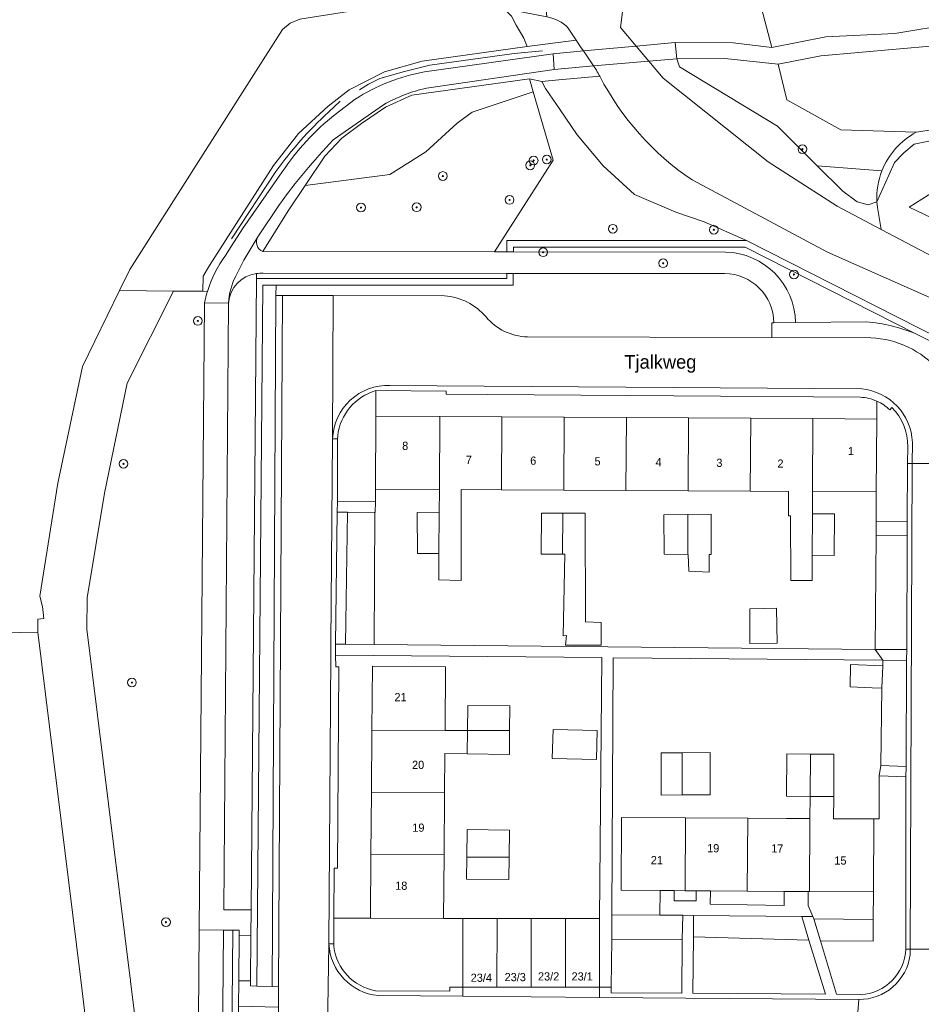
# Model space of a CAD drawing. Header units: metres. Extents: x 151448 to 154749, y 463108 to 465296.
# Tile 315 of 449: x 154300 to 154383, y 463998 to 464088. Entities that reach past the tile are written whole.
import ezdxf
from ezdxf.enums import TextEntityAlignment as Align

# ---------------------------------------------------------------- set-up
doc = ezdxf.new("R2010")
doc.units = ezdxf.units.M
doc.layers.get('0').update_dxf_attribs({"lineweight": 9})
for name, color, linetype, lineweight in [('B-PV-GK-BESCHOEIING-G', 253, 'Continuous', 9), ('B-PV-GR-BEPLANTING_CULTUUR_BODEMBEDEKKER-GV', 253, 'Continuous', 9), ('B-PV-GR-BEPLANTING_CULTUUR_BOSPLANTSOEN-GV', 253, 'Continuous', 9), ('B-PV-GR-BEPLANTING_CULTUUR_HEESTERS-GV', 253, 'Continuous', 9), ('B-PV-GR-BEPLANTING_CULTUUR_ROOS-GV', 253, 'Continuous', 9), ('B-PV-GR-BOOM-S', 253, 'Continuous', 9), ('B-PV-GR-HOUTOPSTAND_LOOF-GV', 253, 'Continuous', 9), ('B-PV-GW-TALUD_KRUIN-G', 253, 'Continuous', 9), ('B-PV-IE-TERREINAFSCHEIDING_KUNSTMATIG_HEKWERK-G', 253, 'Continuous', 9), ('B-PV-IE-TERREINAFSCHEIDING_KUNSTMATIG_MUUR-GV', 253, 'Continuous', 9), ('B-PV-KW-KUNSTWERK_DEK-GV', 253, 'Continuous', 9), ('B-PV-OG-BEBOUWING-GV', 1, 'Continuous', 9), ('B-PV-OG-BEBOUWING-T18', 2, 'Continuous', 9), ('B-PV-OG-TERREIN_BEGROEID-GV', 253, 'Continuous', 9), ('B-PV-OG-TERREIN_ERF-GV', 253, 'Continuous', 9), ('B-PV-OG-TERREIN_OEVER-GV', 253, 'Continuous', 9), ('B-PV-OG-TOPOGRAFIE-T18', 2, 'Continuous', 9), ('B-PV-OG-WATER-GV', 253, 'Continuous', 9), ('B-PV-OG-WATER_SLOOT-GV', 253, 'Continuous', 9), ('B-PV-VH-GESLOTENVERHARDING_ASFALT-GV', 253, 'Continuous', 9), ('B-PV-VH-OPENVERHARDING-GV', 253, 'Continuous', 9), ('B-PV-VH-OPENVERHARDING_BETONSTRAATSTEEN-GV', 253, 'Continuous', 9), ('B-PV-VH-OPENVERHARDING_STRAATBAKSTEEN-GV', 253, 'Continuous', 9), ('B-PV-VH-OPENVERHARDING_TEGEL-GV', 253, 'Continuous', 9)]:
    doc.layers.add(name, color=color, linetype=linetype, lineweight=lineweight)
doc.styles.add('Drong', font='txt', dxfattribs={"height": 1.8})
doc.styles.add('NLCS-ISO', font='txt')

# ---------------------------------------------------------------- blocks, each defined once
blk = doc.blocks.new('SGR-BOOM_GBKN-SO')
at = {"linetype": 'ByBlock', "lineweight": 18}
h = blk.add_hatch(color=0, dxfattribs=at)
h.dxf.hatch_style = 1
edge = h.paths.add_edge_path()
edge.add_arc((0, 0), 0.25, 0, 360)
at = {"color": 0, "linetype": 'ByBlock', "lineweight": 18}
for radius in [2, 0.25]:
    blk.add_circle((0, 0), radius, dxfattribs=at)
at = {"color": 0, "linetype": 'ByBlock', "lineweight": 18, "style": 'NLCS-ISO'}
blk.add_attdef('SOORT', (2.5, 0), '', height=1.5, dxfattribs=at)

msp = doc.modelspace()

# ---------------------------------------------------------------- linework, layer by layer
at = {"layer": 'B-PV-GK-BESCHOEIING-G', "flags": 128}
for points in [[(154309.633, 464063.187), (154310.575, 464065.115), (154321.943, 464082.988), (154324.58, 464087.119), (154325.294, 464087.711), (154326.159, 464088.056)], [(154302.147, 464033.058), (154302.699, 464033.127), (154302.574, 464034.223), (154302.347, 464035.179), (154303.988, 464045.528), (154306.238, 464056.241), (154309.633, 464063.187)], [(154306.103, 464000), (154306.071, 464000.255), (154302.139, 464031.89), (154302.147, 464033.058)], [(154306.103, 464000), (154308.777, 463977.539), (154313.439, 463942.638)]]:
    msp.add_lwpolyline(points, dxfattribs=at)
at = {"layer": 'B-PV-GR-BEPLANTING_CULTUUR_BODEMBEDEKKER-GV', "flags": 128}
for points in [[(154319.634, 464062.033), (154319.187, 464006.437), (154321.699, 464006.419), (154322.185, 464064.28), (154322.189, 464064.749)], [(154333.088, 464043.838), (154333.095, 464044.985), (154333.133, 464051.674), (154333.146, 464054.024)], [(154379.062, 464053.047), (154379.051, 464051.415), (154379.005, 464044.743), (154378.986, 464042.045), (154381.828, 464042.024)], [(154380.434, 464052.478), (154380.235, 464052.25)], [(154329.634, 464049.86), (154329.633, 464049.599), (154329.608, 464043.857), (154333.088, 464043.838)], [(154381.828, 464042.024), (154381.876, 464047.343), (154381.889, 464048.874)], [(154381.708, 464002.959), (154381.713, 464018.622), (154379.268, 464018.719), (154379.279, 464014.754), (154378.779, 464014.757), (154378.738, 464008.063), (154378.722, 464005.536), (154378.71, 464003.552), (154373.903, 464003.582)], [(154341.101, 463999.337), (154341.107, 464005.627), (154341.107, 464005.639), (154339.335, 464005.642), (154332.637, 464005.653), (154329.284, 464005.658), (154329.291, 464003.297), (154329.291, 464003.046)], [(154373.903, 464003.582), (154375.366, 463998.68), (154377.555, 463998.652)], [(154333.101, 463999.011), (154339.914, 463998.956), (154339.914, 463999.338), (154341.101, 463999.337)]]:
    msp.add_lwpolyline(points, dxfattribs=at)
at = {"layer": 'B-PV-GR-BEPLANTING_CULTUUR_BODEMBEDEKKER-GV'}
for points in [[(154322.189, 464064.749, 0.354581), (154319.634, 464062.033)], [(154333.146, 464054.024, 0.303027), (154329.634, 464049.86)], [(154380.235, 464052.25, 0.086253), (154379.062, 464053.047)], [(154381.889, 464048.874, 0.201768), (154380.434, 464052.478)], [(154329.291, 464003.046, 0.331798), (154333.101, 463999.011)], [(154381.705, 464002.834, 0.008188), (154381.708, 464002.959)], [(154377.555, 463998.652, 0.390302), (154381.705, 464002.834)]]:
    msp.add_lwpolyline(points, format="xyb", dxfattribs=at)
at = {"layer": 'B-PV-GR-BEPLANTING_CULTUUR_BODEMBEDEKKER-GV', "flags": 128}
for points in [[(154322.231, 463999.438), (154323.625, 463999.396), (154323.978, 464062.741), (154323.983, 464063.687), (154322.773, 464063.688)], [(154324.225, 463999.378), (154324.578, 464062.738), (154323.978, 464062.741), (154323.625, 463999.396)], [(154381.8, 464030.274), (154381.825, 464040.718), (154378.977, 464040.746), (154378.905, 464030.302)], [(154381.783, 464029.285), (154379.608, 464029.306), (154379.603, 464028.779), (154379.522, 464026.752), (154379.429, 464019.643), (154381.73, 464019.575)], [(154319.163, 464004.569), (154318.806, 463962.645), (154319.606, 463957.308), (154320.015, 464004.555)], [(154361.224, 464003.72), (154354.771, 464003.746), (154354.712, 463999.324), (154354.705, 463998.829), (154361.173, 463998.8)], [(154372.812, 464003.646), (154362.245, 464003.94), (154362.182, 463998.792), (154374.349, 463998.691)]]:
    msp.add_lwpolyline(points, close=True, dxfattribs=at)
at = {"layer": 'B-PV-GR-BEPLANTING_CULTUUR_BOSPLANTSOEN-GV', "flags": 128}
msp.add_lwpolyline([(154393.873, 464093.954), (154368.44, 464089.21), (154369.418, 464085.455), (154374.381, 464086.432), (154380.688, 464086.757), (154386.218, 464087.666), (154391.644, 464088.48), (154390.351, 464089.088), (154389.513, 464089.696), (154389.243, 464090.591), (154389.303, 464091.557), (154389.962, 464092.273), (154391.219, 464092.81), (154393.135, 464093.24), (154393.823, 464093.741)], close=True, dxfattribs=at)
msp.add_lwpolyline([(154397.706, 464087.564), (154392.935, 464087.23), (154384.261, 464085.634), (154373.915, 464084.691), (154369.995, 464083.947), (154370.811, 464080.684), (154375.753, 464077.909), (154382.645, 464077.695), (154387.251, 464078.4), (154394.914, 464080.177)], dxfattribs=at)
at = {"layer": 'B-PV-GR-BEPLANTING_CULTUUR_HEESTERS-GV', "flags": 128}
for points in [[(154329.596, 464042.873), (154329.447, 464030.769), (154330.349, 464030.761), (154330.526, 464042.861)], [(154330.526, 464042.861), (154330.349, 464030.761), (154332.983, 464030.736), (154333.034, 464042.847)]]:
    msp.add_lwpolyline(points, close=True, dxfattribs=at)
at = {"layer": 'B-PV-GR-BEPLANTING_CULTUUR_ROOS-GV', "flags": 128}
for points in [[(154354.758, 464005.953), (154354.771, 464003.746), (154361.224, 464003.72), (154361.262, 464005.929), (154359.164, 464005.94)], [(154362.247, 464005.897), (154362.245, 464003.94), (154372.812, 464003.646), (154372.17, 464005.826)], [(154373.903, 464003.582), (154378.71, 464003.552), (154378.722, 464005.536), (154373.288, 464005.591)]]:
    msp.add_lwpolyline(points, close=True, dxfattribs=at)
at = {"layer": 'B-PV-GR-HOUTOPSTAND_LOOF-GV', "flags": 128}
for points in [[(154401.617, 464080.822), (154399.564, 464086.703), (154400.439, 464081.75), (154400.332, 464081.057), (154399.753, 464080.442), (154399.003, 464079.955), (154398.102, 464079.852), (154394.914, 464080.177), (154387.251, 464078.4), (154382.645, 464077.695)], [(154379.055, 464071.332), (154380.139, 464073.776), (154380.675, 464074.93), (154381.512, 464075.827), (154382.477, 464076.622), (154384.857, 464077.109), (154388.566, 464077.519), (154391.244, 464078.124), (154391.632, 464078.211), (154393.691, 464078.622), (154396.135, 464078.365), (154398.317, 464078.417), (154398.431, 464078.452), (154400.075, 464078.955), (154401.19, 464079.801), (154401.617, 464080.822)], [(154379.522, 464074.152), (154373.594, 464074.624), (154375.924, 464072.298), (154377.243, 464071.336), (154378.258, 464071.06), (154378.95, 464071.281), (154379.055, 464071.332)]]:
    msp.add_lwpolyline(points, dxfattribs=at)
at = {"layer": 'B-PV-GR-HOUTOPSTAND_LOOF-GV'}
for points in [[(154382.645, 464077.695, 0.177014), (154379.522, 464074.152)], [(154379.055, 464071.332, -0.105366), (154379.522, 464074.152)], [(154379.522, 464074.152, 0.105366), (154379.055, 464071.332)]]:
    msp.add_lwpolyline(points, format="xyb", dxfattribs=at)
at = {"layer": 'B-PV-GW-TALUD_KRUIN-G', "flags": 128}
for points in [[(154369.418, 464085.455), (154374.381, 464086.432), (154380.688, 464086.757), (154386.218, 464087.666), (154391.644, 464088.48)], [(154399.564, 464086.703), (154400.439, 464081.75), (154400.332, 464081.057), (154399.753, 464080.442), (154399.003, 464079.955), (154398.102, 464079.852), (154394.914, 464080.177), (154387.251, 464078.4), (154382.645, 464077.695)], [(154369.995, 464083.947), (154370.811, 464080.684), (154375.753, 464077.909), (154382.645, 464077.695), (154387.251, 464078.4), (154394.914, 464080.177)], [(154322.779, 464066.761), (154325.111, 464070.49), (154326.643, 464072.825), (154328.472, 464075.519), (154330.018, 464077.149), (154331.818, 464078.493), (154334.012, 464079.992), (154336.428, 464081.097), (154347.218, 464082.584), (154348.359, 464082.355), (154349.916, 464082.491), (154353.659, 464082.827)]]:
    msp.add_lwpolyline(points, dxfattribs=at)
at = {"layer": 'B-PV-GW-TALUD_KRUIN-G'}
for points in [[(154382.645, 464077.695, 0.177014), (154379.522, 464074.152)], [(154379.055, 464071.332, -0.105366), (154379.522, 464074.152)], [(154379.522, 464074.152, 0.105366), (154379.055, 464071.332)]]:
    msp.add_lwpolyline(points, format="xyb", dxfattribs=at)
at = {"layer": 'B-PV-IE-TERREINAFSCHEIDING_KUNSTMATIG_HEKWERK-G', "flags": 128}
for points in [[(154331.632, 464081.599), (154332.469, 464082.113), (154333.49, 464082.629), (154335.771, 464083.273), (154338.085, 464083.855), (154345.826, 464084.912), (154348.401, 464085.157)], [(154328.779, 464079.538), (154329.874, 464080.543)], [(154319.911, 464067.933), (154323.964, 464074.103)], [(154379.429, 464019.643), (154379.522, 464026.752)], [(154379.268, 464018.719), (154379.429, 464019.643)], [(154378.779, 464014.757), (154379.279, 464014.754), (154379.268, 464018.719)], [(154372.746, 464006.815), (154372.755, 464008.102)], [(154378.722, 464005.536), (154378.738, 464008.063)], [(154373.288, 464005.591), (154378.722, 464005.536)]]:
    msp.add_lwpolyline(points, dxfattribs=at)
at = {"layer": 'B-PV-IE-TERREINAFSCHEIDING_KUNSTMATIG_HEKWERK-G'}
msp.add_lwpolyline([(154323.964, 464074.103, -0.048985), (154328.779, 464079.538)], format="xyb", dxfattribs=at)
at = {"layer": 'B-PV-IE-TERREINAFSCHEIDING_KUNSTMATIG_MUUR-GV', "flags": 128}
for points in [[(154345.133, 464066.739), (154345.744, 464066.738), (154345.744, 464067.173), (154366.981, 464067.159), (154382.635, 464059.223), (154383.61, 464058.729), (154400.734, 464050.047), (154435.892, 464049.881), (154435.894, 464050.471), (154435.124, 464050.474), (154435.128, 464051.554), (154434.538, 464051.556), (154434.534, 464050.476), (154400.919, 464050.595), (154388.883, 464056.707), (154367.112, 464067.763), (154345.134, 464067.774)], [(154321.699, 464006.419), (154321.68, 464004.084), (154321.645, 463999.927), (154321.641, 463999.443), (154322.231, 463999.438), (154322.773, 464063.688), (154323.983, 464063.687), (154345.721, 464063.68), (154345.721, 464064.752), (154345.129, 464064.753), (154345.129, 464064.29), (154322.185, 464064.28)], [(154320.611, 464004.093), (154320.615, 464004.55), (154320.015, 464004.555), (154319.606, 463957.308), (154322.62, 463937.656), (154323.162, 463934.123), (154323.242, 463933.602), (154323.835, 463933.693), (154320.206, 463957.351), (154320.555, 463997.6), (154320.575, 463999.931)]]:
    msp.add_lwpolyline(points, close=True, dxfattribs=at)
at = {"layer": 'B-PV-KW-KUNSTWERK_DEK-GV', "flags": 128}
msp.add_lwpolyline([(154360.727, 464084.441), (154360.554, 464085.917), (154356.991, 464085.592), (154352.16, 464085.151), (154349.371, 464084.896), (154349.465, 464083.456), (154353.091, 464083.773), (154358.156, 464084.216)], close=True, dxfattribs=at)
at = {"layer": 'B-PV-OG-BEBOUWING-GV', "flags": 128}
for points in [[(154333.133, 464051.674), (154333.095, 464044.985), (154338.954, 464044.953), (154338.992, 464051.641)], [(154344.692, 464051.609), (154338.992, 464051.641), (154338.954, 464044.953), (154338.942, 464042.814), (154338.921, 464039.097), (154338.907, 464036.661), (154340.954, 464036.625), (154340.955, 464044.943), (154344.654, 464044.924)], [(154344.654, 464044.924), (154350.354, 464044.894), (154350.392, 464051.576), (154344.692, 464051.609)], [(154356.054, 464044.864), (154356.092, 464051.544), (154350.392, 464051.576), (154350.354, 464044.894)], [(154356.092, 464051.544), (154356.054, 464044.864), (154361.754, 464044.834), (154361.792, 464051.512)], [(154361.754, 464044.834), (154367.454, 464044.804), (154367.492, 464051.48), (154361.792, 464051.512)], [(154373.154, 464044.774), (154373.192, 464051.448), (154367.492, 464051.48), (154367.454, 464044.804), (154370.942, 464044.785), (154370.942, 464042.545), (154371.134, 464042.546), (154371.155, 464036.611), (154373.112, 464036.616), (154373.124, 464038.922), (154373.143, 464042.73)], [(154379.051, 464051.415), (154373.192, 464051.448), (154373.154, 464044.774), (154379.005, 464044.743)], [(154338.942, 464042.814), (154336.929, 464042.84), (154336.957, 464039.08), (154338.921, 464039.097)], [(154350.229, 464039.019), (154350.272, 464042.789), (154348.301, 464042.798), (154348.281, 464039.028)], [(154350.272, 464042.789), (154350.229, 464039.019), (154350.443, 464039.018), (154350.288, 464031.546), (154350.597, 464031.571), (154350.509, 464030.694), (154353.77, 464030.694), (154353.779, 464032.777), (154352.352, 464032.834), (154352.315, 464042.78)], [(154361.727, 464042.657), (154359.52, 464042.63), (154359.547, 464039.035), (154361.727, 464038.986)], [(154361.727, 464042.657), (154361.727, 464038.986), (154361.774, 464038.985), (154361.817, 464037.467), (154363.682, 464037.386), (154363.682, 464039.008), (154363.871, 464039.008), (154363.872, 464042.683)], [(154373.124, 464038.922), (154375.146, 464038.906), (154375.168, 464042.737), (154373.143, 464042.73)], [(154369.909, 464030.872), (154369.855, 464034.061), (154367.423, 464034.007), (154367.422, 464030.832)], [(154332.773, 464022.905), (154339.476, 464022.852), (154339.476, 464022.868), (154339.524, 464028.705), (154332.819, 464028.757)], [(154379.603, 464028.779), (154376.63, 464028.915), (154376.595, 464026.86), (154378.636, 464026.785), (154379.522, 464026.752)], [(154341.532, 464022.851), (154345.393, 464022.85), (154345.419, 464025.123), (154341.558, 464025.166)], [(154339.476, 464022.852), (154332.773, 464022.905), (154332.728, 464017.205), (154339.429, 464017.152), (154339.459, 464020.742), (154341.508, 464020.719), (154341.532, 464022.851), (154339.476, 464022.868)], [(154341.508, 464020.719), (154345.369, 464020.676), (154345.393, 464022.85), (154341.532, 464022.851)], [(154353.36, 464020.201), (154353.428, 464022.876), (154349.387, 464022.958), (154349.306, 464020.282)], [(154361.198, 464020.826), (154359.292, 464020.823), (154359.299, 464016.95), (154361.198, 464016.953)], [(154361.198, 464016.953), (154363.772, 464016.957), (154363.766, 464020.831), (154361.198, 464020.826)], [(154372.963, 464020.699), (154370.803, 464020.713), (154370.777, 464016.839), (154372.937, 464016.825)], [(154375.122, 464020.685), (154372.963, 464020.699), (154372.937, 464016.825), (154375.097, 464016.811)], [(154339.383, 464011.453), (154339.429, 464017.152), (154332.728, 464017.205), (154332.683, 464011.505)], [(154378.779, 464014.757), (154375.084, 464014.78), (154375.097, 464016.811), (154372.937, 464016.825), (154372.924, 464014.794), (154372.88, 464008.101), (154378.738, 464008.063)], [(154355.636, 464014.901), (154355.623, 464008.214), (154359.179, 464008.191), (154360.49, 464008.182), (154361.48, 464008.176), (154361.524, 464014.865)], [(154363.794, 464008.161), (154367.18, 464008.139), (154367.224, 464014.829), (154361.524, 464014.865), (154361.48, 464008.176), (154362.484, 464008.169)], [(154370.764, 464014.807), (154367.224, 464014.829), (154367.18, 464008.139), (154370.57, 464008.116), (154372.755, 464008.102), (154372.88, 464008.101), (154372.924, 464014.794)], [(154341.475, 464011.265), (154345.357, 464011.264), (154345.383, 464013.732), (154341.502, 464013.773)], [(154339.383, 464011.453), (154332.683, 464011.505), (154332.637, 464005.653), (154339.335, 464005.642)], [(154345.357, 464011.264), (154341.475, 464011.265), (154341.454, 464009.249), (154345.335, 464009.208)], [(154341.107, 464005.627), (154341.101, 463999.337), (154344.234, 463999.334), (154344.24, 464005.624)], [(154344.24, 464005.624), (154344.234, 463999.334), (154347.368, 463999.331), (154347.374, 464005.621)], [(154350.501, 463999.328), (154350.507, 464005.618), (154347.374, 464005.621), (154347.368, 463999.331)], [(154353.64, 464005.615), (154350.507, 464005.618), (154350.501, 463999.328), (154353.634, 463999.325)]]:
    msp.add_lwpolyline(points, close=True, dxfattribs=at)
at = {"layer": 'B-PV-OG-TERREIN_BEGROEID-GV', "flags": 128}
for points in [[(154356.991, 464085.592), (154360.554, 464085.917), (154365.897, 464085.893), (154369.418, 464085.455), (154368.44, 464089.21), (154366.685, 464089.058), (154364.141, 464091.434), (154360.904, 464091.989), (154357.487, 464090.858), (154355.817, 464089.476), (154355.552, 464087.291)], [(154326.643, 464072.825), (154334.404, 464073.831), (154337.72, 464075.894), (154340.599, 464078.535), (154341.949, 464079.554), (154347.565, 464081.401), (154347.218, 464082.584), (154336.428, 464081.097), (154334.012, 464079.992), (154331.818, 464078.493), (154330.018, 464077.149), (154328.472, 464075.519)], [(154363.23, 464069.495), (154360.618, 464070.384), (154356.838, 464071.992), (154353.972, 464074.631), (154351.587, 464077.451), (154350.015, 464079.757), (154348.696, 464081.698), (154348.359, 464082.355), (154347.218, 464082.584), (154347.565, 464081.401), (154349.375, 464075.142), (154344.016, 464066.74), (154345.133, 464066.739), (154345.134, 464067.774), (154367.112, 464067.763)], [(154347.565, 464081.401), (154341.949, 464079.554), (154340.599, 464078.535), (154337.72, 464075.894), (154334.404, 464073.831), (154326.643, 464072.825), (154325.111, 464070.49), (154322.779, 464066.761), (154344.016, 464066.74), (154349.375, 464075.142)]]:
    msp.add_lwpolyline(points, close=True, dxfattribs=at)
for points in [[(154337.6, 464083.228), (154349.371, 464084.896), (154352.16, 464085.151), (154351.964, 464085.44), (154351.493, 464086.154), (154346.99, 464085.569), (154337.392, 464084.209), (154333.929, 464083.226), (154330.7, 464081.581), (154328.763, 464080.086), (154326.04, 464077.571), (154323.741, 464074.656), (154317.897, 464065.479), (154317.316, 464064.502), (154317.266, 464063.119), (154317.7, 464063.113)], [(154369.995, 464083.947), (154365.119, 464084.454), (154360.727, 464084.441), (154360.96, 464083.689), (154369.941, 464078.27), (154373.594, 464074.624), (154379.522, 464074.152)], [(154353.091, 464083.773), (154349.465, 464083.456), (154337.783, 464081.736)], [(154353.357, 464083.38), (154353.091, 464083.773)], [(154382.645, 464077.695), (154375.753, 464077.909), (154370.811, 464080.684), (154369.995, 464083.947)], [(154322.779, 464066.761), (154325.111, 464070.49), (154326.643, 464072.825), (154328.472, 464075.519), (154330.018, 464077.149), (154331.818, 464078.493), (154334.012, 464079.992), (154336.428, 464081.097), (154347.218, 464082.584), (154348.359, 464082.355), (154349.916, 464082.491), (154353.659, 464082.827)], [(154329.409, 464079.321), (154331.237, 464080.732)], [(154333.842, 464080.224), (154329.23, 464076.996)], [(154319.34, 464066.391), (154319.875, 464067.227), (154320.915, 464068.859), (154324.557, 464074.076)], [(154324.289, 464071.062), (154322.304, 464068.107)], [(154382.635, 464059.223), (154366.981, 464067.159), (154345.744, 464067.173), (154345.744, 464066.738)], [(154345.744, 464066.738), (154365.194, 464066.719)], [(154322.189, 464064.749), (154322.185, 464064.28), (154345.129, 464064.29), (154345.129, 464064.753), (154322.795, 464064.769)], [(154365.084, 464064.738), (154345.721, 464064.752), (154345.721, 464063.68), (154323.983, 464063.687), (154323.978, 464062.741), (154324.578, 464062.738), (154329.215, 464062.726), (154339.429, 464062.699)], [(154314.597, 464063.142), (154310.355, 464054.701), (154308.273, 464044.602), (154306.661, 464035.036), (154306.641, 464032.153), (154310.623, 464000.125), (154310.639, 464000), (154310.655, 463999.875), (154313.304, 463978.571), (154316.621, 463964.619), (154316.953, 464004.587), (154317.429, 464062.066)], [(154317.7, 464063.113), (154317.266, 464063.119), (154314.597, 464063.142)], [(154347.042, 464058.943), (154369.421, 464058.881), (154369.425, 464060.236), (154369.601, 464060.238)], [(154371.598, 464060.256), (154378.095, 464060.316)]]:
    msp.add_lwpolyline(points, dxfattribs=at)
at = {"layer": 'B-PV-OG-TERREIN_BEGROEID-GV'}
for points in [[(154331.237, 464080.732, -0.097807), (154337.6, 464083.228)], [(154353.659, 464082.827, -0.007854), (154353.357, 464083.38)], [(154337.783, 464081.736, 0.074175), (154333.842, 464080.224)], [(154324.557, 464074.076, -0.078934), (154329.409, 464079.321)], [(154329.23, 464076.996, 0.034489), (154324.289, 464071.062)], [(154379.522, 464074.152, -0.177014), (154382.645, 464077.695)], [(154322.304, 464068.107, 0.440735), (154322.779, 464066.761)], [(154317.7, 464063.113, -0.081259), (154319.34, 464066.391)], [(154365.194, 464066.719, -0.400482), (154371.598, 464060.256)], [(154322.795, 464064.769, 0.049451), (154322.189, 464064.749)], [(154369.601, 464060.238, 0.412886), (154365.084, 464064.738)], [(154317.429, 464062.066, -0.024), (154317.7, 464063.113)], [(154339.429, 464062.699, -0.199159), (154343.23, 464060.786)], [(154343.23, 464060.786, 0.219076), (154347.042, 464058.943)], [(154378.095, 464060.316, -0.079053), (154382.635, 464059.223)]]:
    msp.add_lwpolyline(points, format="xyb", dxfattribs=at)
at = {"layer": 'B-PV-OG-TERREIN_ERF-GV', "flags": 128}
for points in [[(154377.534, 464053.41), (154343.376, 464053.652), (154339.576, 464053.679), (154339.578, 464053.979), (154333.146, 464054.024), (154333.133, 464051.674), (154338.992, 464051.641), (154344.692, 464051.609), (154350.392, 464051.576), (154356.092, 464051.544), (154361.792, 464051.512), (154367.492, 464051.48), (154373.192, 464051.448)], [(154373.192, 464051.448), (154379.051, 464051.415), (154379.062, 464053.047)]]:
    msp.add_lwpolyline(points, dxfattribs=at)
at = {"layer": 'B-PV-OG-TERREIN_ERF-GV'}
msp.add_lwpolyline([(154379.062, 464053.047, 0.096363), (154377.534, 464053.41)], format="xyb", dxfattribs=at)
at = {"layer": 'B-PV-OG-TERREIN_ERF-GV', "flags": 128}
for points in [[(154350.354, 464044.894), (154344.654, 464044.924), (154340.955, 464044.943), (154340.954, 464036.625), (154338.907, 464036.661), (154338.921, 464039.097), (154336.957, 464039.08), (154336.929, 464042.84), (154338.942, 464042.814), (154338.954, 464044.953), (154333.095, 464044.985), (154333.088, 464043.838), (154333.083, 464042.847), (154333.034, 464042.847), (154332.983, 464030.736), (154378.905, 464030.302), (154378.977, 464040.746), (154378.986, 464042.045), (154379.005, 464044.743), (154373.154, 464044.774), (154373.143, 464042.73), (154375.168, 464042.737), (154375.146, 464038.906), (154373.124, 464038.922), (154373.112, 464036.616), (154371.155, 464036.611), (154371.134, 464042.546), (154370.942, 464042.545), (154370.942, 464044.785), (154367.454, 464044.804), (154361.754, 464044.834), (154356.054, 464044.864)], [(154350.229, 464039.019), (154348.281, 464039.028), (154348.301, 464042.798), (154350.272, 464042.789), (154352.315, 464042.78), (154352.352, 464032.834), (154353.779, 464032.777), (154353.77, 464030.694), (154350.509, 464030.694), (154350.597, 464031.571), (154350.288, 464031.546), (154350.443, 464039.018)], [(154361.727, 464038.986), (154359.547, 464039.035), (154359.52, 464042.63), (154361.727, 464042.657), (154363.872, 464042.683), (154363.871, 464039.008), (154363.682, 464039.008), (154363.682, 464037.386), (154361.817, 464037.467), (154361.774, 464038.985)], [(154369.909, 464030.872), (154367.422, 464030.832), (154367.423, 464034.007), (154369.855, 464034.061)], [(154350.507, 464005.618), (154353.64, 464005.615), (154353.837, 464029.546), (154329.435, 464029.767), (154329.455, 464028.69), (154329.755, 464028.696), (154329.613, 464010.24), (154329.313, 464010.242), (154329.284, 464005.658), (154332.637, 464005.653), (154332.683, 464011.505), (154332.728, 464017.205), (154332.773, 464022.905), (154332.819, 464028.757), (154339.524, 464028.705), (154339.476, 464022.868), (154341.532, 464022.851), (154341.558, 464025.166), (154345.419, 464025.123), (154345.393, 464022.85), (154345.369, 464020.676), (154341.508, 464020.719), (154339.459, 464020.742), (154339.429, 464017.152), (154339.383, 464011.453), (154339.335, 464005.642), (154341.107, 464005.639), (154341.107, 464005.627), (154344.24, 464005.624), (154347.374, 464005.621)], [(154354.758, 464005.953), (154359.164, 464005.94), (154359.179, 464008.191), (154355.623, 464008.214), (154355.636, 464014.901), (154361.524, 464014.865), (154367.224, 464014.829), (154370.764, 464014.807), (154372.924, 464014.794), (154372.937, 464016.825), (154370.777, 464016.839), (154370.803, 464020.713), (154372.963, 464020.699), (154375.122, 464020.685), (154375.097, 464016.811), (154375.084, 464014.78), (154378.779, 464014.757), (154379.279, 464014.754), (154379.268, 464018.719), (154379.429, 464019.643), (154379.522, 464026.752), (154378.636, 464026.785), (154376.595, 464026.86), (154376.63, 464028.915), (154379.603, 464028.779), (154379.608, 464029.306), (154354.882, 464029.537)], [(154353.36, 464020.201), (154349.306, 464020.282), (154349.387, 464022.958), (154353.428, 464022.876)], [(154361.198, 464020.826), (154363.766, 464020.831), (154363.772, 464016.957), (154361.198, 464016.953), (154359.299, 464016.95), (154359.292, 464020.823)], [(154345.357, 464011.264), (154345.335, 464009.208), (154341.454, 464009.249), (154341.475, 464011.265), (154341.502, 464013.773), (154345.383, 464013.732)], [(154372.17, 464005.826), (154373.187, 464005.819), (154372.746, 464006.815), (154372.755, 464008.102), (154370.57, 464008.116), (154370.562, 464006.827), (154363.786, 464006.937), (154363.794, 464008.161), (154362.484, 464008.169), (154362.478, 464007.25), (154360.484, 464007.246), (154360.49, 464008.182), (154359.179, 464008.191), (154359.164, 464005.94), (154361.262, 464005.929), (154362.247, 464005.897)], [(154361.48, 464008.176), (154360.49, 464008.182), (154360.484, 464007.246), (154362.478, 464007.25), (154362.484, 464008.169)], [(154370.57, 464008.116), (154367.18, 464008.139), (154363.794, 464008.161), (154363.786, 464006.937), (154370.562, 464006.827)], [(154372.755, 464008.102), (154372.746, 464006.815), (154373.187, 464005.819), (154373.288, 464005.591), (154378.722, 464005.536), (154378.738, 464008.063), (154372.88, 464008.101)]]:
    msp.add_lwpolyline(points, close=True, dxfattribs=at)
at = {"layer": 'B-PV-OG-TERREIN_OEVER-GV', "flags": 128}
for points in [[(154344.861, 464089.05), (154344.423, 464089.135), (154335.683, 464089.575), (154326.159, 464088.056), (154325.294, 464087.711), (154324.58, 464087.119), (154321.943, 464082.988), (154310.575, 464065.115), (154309.633, 464063.187), (154314.597, 464063.142), (154317.266, 464063.119), (154317.316, 464064.502), (154317.897, 464065.479), (154323.741, 464074.656), (154326.04, 464077.571), (154328.763, 464080.086), (154330.7, 464081.581), (154333.929, 464083.226), (154337.392, 464084.209), (154346.99, 464085.569), (154346.696, 464086.315), (154346.006, 464087.521), (154345.572, 464088.346)], [(154379.446, 464068.783), (154379.098, 464070.816), (154379.055, 464071.332), (154378.95, 464071.281), (154378.258, 464071.06), (154377.243, 464071.336), (154375.924, 464072.298), (154373.594, 464074.624), (154369.941, 464078.27), (154360.96, 464083.689), (154360.727, 464084.441), (154358.156, 464084.216), (154359.469, 464082.665), (154369.088, 464074.987), (154375.401, 464070.918)]]:
    msp.add_lwpolyline(points, close=True, dxfattribs=at)
for points in [[(154348.819, 464088.278), (154344.861, 464089.05), (154345.572, 464088.346), (154346.006, 464087.521), (154346.696, 464086.315), (154346.99, 464085.569), (154351.493, 464086.154), (154350.769, 464087.253)], [(154353.659, 464082.827), (154349.916, 464082.491), (154348.359, 464082.355), (154348.696, 464081.698), (154350.015, 464079.757), (154351.587, 464077.451), (154353.972, 464074.631), (154356.838, 464071.992), (154360.618, 464070.384), (154363.23, 464069.495), (154367.112, 464067.763), (154388.883, 464056.707), (154391.672, 464059.208), (154389.557, 464060.046), (154374.529, 464066.694), (154362.12, 464073.325)], [(154395.684, 464064.841), (154393.648, 464065.28), (154382.003, 464070.819), (154384.33, 464072.307), (154391.095, 464073.352), (154391.962, 464074.32), (154391.244, 464078.124), (154388.566, 464077.519), (154384.857, 464077.109), (154382.477, 464076.622), (154381.512, 464075.827), (154380.675, 464074.93), (154380.139, 464073.776), (154379.055, 464071.332), (154379.098, 464070.816), (154379.446, 464068.783), (154390.656, 464062.888), (154393.901, 464061.945), (154395.081, 464060.672)], [(154313.304, 463978.571), (154310.655, 463999.875), (154310.639, 464000), (154310.623, 464000.125), (154306.641, 464032.153), (154306.661, 464035.036), (154308.273, 464044.602), (154310.355, 464054.701), (154314.597, 464063.142), (154309.633, 464063.187), (154306.238, 464056.241), (154303.988, 464045.528), (154302.347, 464035.179), (154302.574, 464034.223), (154302.699, 464033.127), (154302.147, 464033.058), (154302.139, 464031.89), (154306.071, 464000.255), (154306.103, 464000), (154308.777, 463977.539)]]:
    msp.add_lwpolyline(points, dxfattribs=at)
at = {"layer": 'B-PV-OG-TERREIN_OEVER-GV'}
for points in [[(154350.769, 464087.253, 0.158372), (154348.819, 464088.278)], [(154362.12, 464073.325, -0.124976), (154353.659, 464082.827)]]:
    msp.add_lwpolyline(points, format="xyb", dxfattribs=at)
at = {"layer": 'B-PV-OG-WATER-GV', "flags": 128}
for points in [[(154270.133, 464031.262), (154302.139, 464031.89), (154302.147, 464033.058), (154302.699, 464033.127), (154302.574, 464034.223), (154302.347, 464035.179), (154303.988, 464045.528), (154306.238, 464056.241), (154309.633, 464063.187), (154310.575, 464065.115), (154321.943, 464082.988), (154324.58, 464087.119), (154325.294, 464087.711), (154326.159, 464088.056)], [(154349.053, 463832.8), (154345.81, 463835.453), (154340.366, 463841.629), (154331.151, 463855.413), (154325.311, 463874.478), (154322.121, 463887.723), (154320.916, 463893.604), (154320.057, 463897.801), (154319.712, 463899.806), (154317.822, 463911.308), (154317.077, 463916.021), (154316.558, 463919.111), (154315.193, 463928.237), (154314.379, 463934.081), (154314.034, 463937.043), (154313.439, 463942.638), (154308.777, 463977.539), (154306.103, 464000), (154306.071, 464000.255), (154302.139, 464031.89), (154270.133, 464031.262)]]:
    msp.add_lwpolyline(points, dxfattribs=at)
msp.add_lwpolyline([(154393.648, 464065.28), (154395.684, 464064.841), (154395.725, 464064.876), (154396.815, 464065.633), (154397.524, 464066.644), (154397.669, 464069.754), (154397.801, 464072.567), (154395.984, 464075.762), (154392.591, 464075.022), (154391.962, 464074.32), (154391.095, 464073.352), (154384.33, 464072.307), (154382.003, 464070.819)], close=True, dxfattribs=at)
at = {"layer": 'B-PV-OG-WATER_SLOOT-GV', "flags": 128}
for points in [[(154393.901, 464061.945), (154390.656, 464062.888), (154379.446, 464068.783), (154375.401, 464070.918), (154369.088, 464074.987), (154359.469, 464082.665), (154358.156, 464084.216), (154356.991, 464085.592), (154355.552, 464087.291), (154355.817, 464089.476), (154354.35, 464092.511), (154351.969, 464092.173), (154351.868, 464092.157), (154349.295, 464091.746), (154348.489, 464091.555), (154348.819, 464088.278)], [(154350.769, 464087.253), (154351.493, 464086.154), (154351.964, 464085.44), (154352.16, 464085.151), (154353.091, 464083.773), (154353.357, 464083.38)], [(154362.12, 464073.325), (154374.529, 464066.694), (154389.557, 464060.046)]]:
    msp.add_lwpolyline(points, dxfattribs=at)
at = {"layer": 'B-PV-OG-WATER_SLOOT-GV'}
for points in [[(154348.819, 464088.278, -0.158372), (154350.769, 464087.253)], [(154353.357, 464083.38, 0.007854), (154353.659, 464082.827)], [(154353.659, 464082.827, 0.124976), (154362.12, 464073.325)]]:
    msp.add_lwpolyline(points, format="xyb", dxfattribs=at)
at = {"layer": 'B-PV-VH-GESLOTENVERHARDING_ASFALT-GV', "flags": 128}
for points in [[(154398.289, 464089.476), (154391.644, 464088.48), (154386.218, 464087.666), (154380.688, 464086.757), (154374.381, 464086.432), (154369.418, 464085.455), (154365.897, 464085.893), (154360.554, 464085.917), (154360.727, 464084.441)], [(154360.727, 464084.441), (154365.119, 464084.454), (154369.995, 464083.947), (154373.915, 464084.691), (154384.261, 464085.634), (154392.935, 464087.23), (154397.706, 464087.564)], [(154337.783, 464081.736), (154349.465, 464083.456), (154349.371, 464084.896), (154337.6, 464083.228)], [(154331.237, 464080.732), (154329.409, 464079.321)], [(154329.23, 464076.996), (154333.842, 464080.224)], [(154324.557, 464074.076), (154320.915, 464068.859), (154319.875, 464067.227), (154319.34, 464066.391)], [(154320.293, 464064.515), (154321.036, 464065.97), (154322.304, 464068.107), (154324.289, 464071.062)], [(154322.304, 464068.107), (154321.036, 464065.97), (154320.293, 464064.515)], [(154365.194, 464066.719), (154345.744, 464066.738), (154345.133, 464066.739), (154344.016, 464066.74), (154322.779, 464066.761)], [(154322.795, 464064.769), (154345.129, 464064.753), (154345.721, 464064.752), (154365.084, 464064.738)], [(154339.429, 464062.699), (154329.215, 464062.726), (154329.174, 464049.6)], [(154317.429, 464062.066), (154319.634, 464062.033)], [(154369.601, 464060.238), (154371.598, 464060.256)], [(154378.511, 464058.856), (154369.421, 464058.881), (154347.042, 464058.943)], [(154334.428, 464054.479), (154377.663, 464054.178)], [(154382.313, 464049.262), (154382.304, 464047.342), (154387.001, 464047.324), (154386.965, 464049.361)], [(154328.828, 464003.296), (154328.608, 463989.575), (154328.656, 463988.883)], [(154386.553, 464002.812), (154382.107, 464002.832), (154382.105, 464002.303)], [(154341.1, 463998.498), (154333.337, 463998.561)], [(154333.502, 463993.94), (154341.157, 463993.849), (154354.72, 463993.764), (154377.035, 463993.623), (154377.399, 463998.204), (154353.633, 463998.397), (154341.1, 463998.498)], [(154377.399, 463998.204), (154377.035, 463993.623)]]:
    msp.add_lwpolyline(points, dxfattribs=at)
at = {"layer": 'B-PV-VH-GESLOTENVERHARDING_ASFALT-GV'}
for points in [[(154337.6, 464083.228, 0.097807), (154331.237, 464080.732)], [(154333.842, 464080.224, -0.074175), (154337.783, 464081.736)], [(154329.409, 464079.321, 0.078934), (154324.557, 464074.076)], [(154324.289, 464071.062, -0.034489), (154329.23, 464076.996)], [(154322.779, 464066.761, -0.440735), (154322.304, 464068.107)], [(154319.34, 464066.391, 0.081259), (154317.7, 464063.113)], [(154371.598, 464060.256, 0.400482), (154365.194, 464066.719)], [(154319.634, 464062.033, -0.354581), (154322.189, 464064.749)], [(154320.293, 464064.515, 0.109944), (154319.634, 464062.033)], [(154319.634, 464062.033, -0.109944), (154320.293, 464064.515)], [(154322.189, 464064.749, -0.049451), (154322.795, 464064.769)], [(154365.084, 464064.738, -0.412886), (154369.601, 464060.238)], [(154317.7, 464063.113, 0.024), (154317.429, 464062.066)], [(154343.23, 464060.786, 0.199159), (154339.429, 464062.699)], [(154347.042, 464058.943, -0.219076), (154343.23, 464060.786)], [(154386.965, 464049.361, 0.421029), (154378.511, 464058.856)], [(154329.174, 464049.6, -0.417161), (154334.428, 464054.479)], [(154377.663, 464054.178, -0.375497), (154382.313, 464049.262)], [(154333.337, 463998.561, -0.369755), (154328.828, 464003.296)], [(154382.105, 464002.303, -0.378771), (154377.399, 463998.204)]]:
    msp.add_lwpolyline(points, format="xyb", dxfattribs=at)
at = {"layer": 'B-PV-VH-GESLOTENVERHARDING_ASFALT-GV', "flags": 128}
for points in [[(154324.578, 464062.738), (154324.225, 463999.378), (154324.211, 463997.505), (154323.747, 463943.595), (154328.313, 463941.555), (154328.656, 463988.883), (154328.608, 463989.575), (154328.828, 464003.296), (154329.011, 464029.74), (154329.013, 464030.805), (154329.174, 464049.6), (154329.215, 464062.726)], [(154387.001, 464047.324), (154382.304, 464047.342), (154382.107, 464002.832), (154386.553, 464002.812), (154386.57, 464004.462), (154386.798, 464026.518), (154386.909, 464037.163), (154387.009, 464046.85)]]:
    msp.add_lwpolyline(points, close=True, dxfattribs=at)
at = {"layer": 'B-PV-VH-OPENVERHARDING-GV', "flags": 128}
for points in [[(154360.554, 464085.917), (154356.991, 464085.592), (154358.156, 464084.216), (154360.727, 464084.441)], [(154349.465, 464083.456), (154353.091, 464083.773), (154352.16, 464085.151), (154349.371, 464084.896)], [(154358.156, 464084.216), (154356.991, 464085.592), (154352.16, 464085.151), (154353.091, 464083.773)]]:
    msp.add_lwpolyline(points, close=True, dxfattribs=at)
at = {"layer": 'B-PV-VH-OPENVERHARDING_BETONSTRAATSTEEN-GV', "flags": 128}
msp.add_lwpolyline([(154353.633, 463998.397), (154353.634, 463999.325), (154350.501, 463999.328), (154347.368, 463999.331), (154344.234, 463999.334), (154341.101, 463999.337), (154341.1, 463998.498)], close=True, dxfattribs=at)
at = {"layer": 'B-PV-VH-OPENVERHARDING_STRAATBAKSTEEN-GV', "flags": 128}
msp.add_lwpolyline([(154321.68, 464004.084), (154320.611, 464004.093), (154320.575, 463999.931), (154321.645, 463999.927)], close=True, dxfattribs=at)
at = {"layer": 'B-PV-VH-OPENVERHARDING_TEGEL-GV', "flags": 128}
for points in [[(154320.015, 464004.555), (154320.615, 464004.55), (154320.611, 464004.093), (154321.68, 464004.084), (154321.699, 464006.419), (154319.187, 464006.437), (154319.634, 464062.033), (154317.429, 464062.066), (154316.953, 464004.587), (154319.163, 464004.569)], [(154329.447, 464030.769), (154329.596, 464042.873), (154329.608, 464043.857), (154329.633, 464049.599), (154329.174, 464049.6), (154329.013, 464030.805), (154329.011, 464029.74), (154328.828, 464003.296), (154329.291, 464003.297), (154329.284, 464005.658), (154329.313, 464010.242), (154329.613, 464010.24), (154329.755, 464028.696), (154329.455, 464028.69), (154329.435, 464029.767)], [(154329.608, 464043.857), (154329.596, 464042.873), (154330.526, 464042.861), (154333.034, 464042.847), (154333.083, 464042.847), (154333.088, 464043.838)], [(154378.986, 464042.045), (154378.977, 464040.746), (154381.825, 464040.718), (154381.828, 464042.024)], [(154354.771, 464003.746), (154354.758, 464005.953), (154354.882, 464029.537), (154379.608, 464029.306), (154378.905, 464030.302), (154332.983, 464030.736), (154330.349, 464030.761), (154329.447, 464030.769), (154329.435, 464029.767), (154353.837, 464029.546), (154353.64, 464005.615), (154353.634, 463999.325), (154354.712, 463999.324)], [(154379.608, 464029.306), (154381.783, 464029.285), (154381.8, 464030.274), (154378.905, 464030.302)], [(154381.713, 464018.622), (154381.73, 464019.575), (154379.429, 464019.643), (154379.268, 464018.719)], [(154316.621, 463964.619), (154316.605, 463962.732), (154320.16, 463939.259), (154318.837, 463939.116), (154317.47, 463938.967), (154317.564, 463937.953), (154320.625, 463938.271), (154320.667, 463937.935), (154320.756, 463937.347), (154322.62, 463937.656), (154319.606, 463957.308), (154318.806, 463962.645), (154319.163, 464004.569), (154316.953, 464004.587)], [(154323.625, 463999.396), (154322.231, 463999.438), (154321.641, 463999.443), (154321.645, 463999.927), (154320.575, 463999.931), (154320.555, 463997.6), (154324.211, 463997.505), (154324.225, 463999.378)]]:
    msp.add_lwpolyline(points, close=True, dxfattribs=at)
for points in [[(154378.095, 464060.316), (154371.598, 464060.256), (154369.601, 464060.238), (154369.425, 464060.236), (154369.421, 464058.881), (154378.511, 464058.856)], [(154383.61, 464058.729), (154382.635, 464059.223)], [(154377.663, 464054.178), (154334.428, 464054.479)], [(154333.146, 464054.024), (154339.578, 464053.979), (154339.576, 464053.679), (154343.376, 464053.652), (154377.534, 464053.41)], [(154380.235, 464052.25), (154380.434, 464052.478)], [(154329.174, 464049.6), (154329.633, 464049.599), (154329.634, 464049.86)], [(154381.889, 464048.874), (154381.876, 464047.343), (154382.304, 464047.342)], [(154382.304, 464047.342), (154382.313, 464049.262)], [(154381.705, 464002.834), (154382.107, 464002.832), (154382.304, 464047.342), (154381.876, 464047.343), (154381.828, 464042.024), (154381.825, 464040.718)], [(154381.825, 464040.718), (154381.8, 464030.274), (154381.783, 464029.285), (154381.73, 464019.575), (154381.713, 464018.622), (154381.708, 464002.959)], [(154373.187, 464005.819), (154372.17, 464005.826), (154372.812, 464003.646), (154374.349, 463998.691), (154362.182, 463998.792), (154362.245, 464003.94), (154362.247, 464005.897), (154361.262, 464005.929), (154361.224, 464003.72), (154361.173, 463998.8), (154354.705, 463998.829), (154354.712, 463999.324), (154353.634, 463999.325), (154353.633, 463998.397), (154377.399, 463998.204)], [(154377.555, 463998.652), (154375.366, 463998.68), (154373.903, 464003.582), (154373.288, 464005.591), (154373.187, 464005.819)], [(154329.291, 464003.046), (154329.291, 464003.297), (154328.828, 464003.296)], [(154382.105, 464002.303), (154382.107, 464002.832), (154381.705, 464002.834)], [(154333.337, 463998.561), (154341.1, 463998.498), (154341.101, 463999.337), (154339.914, 463999.338), (154339.914, 463998.956), (154333.101, 463999.011)]]:
    msp.add_lwpolyline(points, dxfattribs=at)
at = {"layer": 'B-PV-VH-OPENVERHARDING_TEGEL-GV'}
for points in [[(154382.635, 464059.223, 0.079053), (154378.095, 464060.316)], [(154378.511, 464058.856, -0.421029), (154386.965, 464049.361)], [(154334.428, 464054.479, 0.417161), (154329.174, 464049.6)], [(154329.634, 464049.86, -0.303027), (154333.146, 464054.024)], [(154377.534, 464053.41, -0.096363), (154379.062, 464053.047)], [(154382.313, 464049.262, 0.375497), (154377.663, 464054.178)], [(154379.062, 464053.047, -0.086253), (154380.235, 464052.25)], [(154380.434, 464052.478, -0.201768), (154381.889, 464048.874)], [(154328.828, 464003.296, 0.369755), (154333.337, 463998.561)], [(154333.101, 463999.011, -0.331798), (154329.291, 464003.046)], [(154381.708, 464002.959, -0.008188), (154381.705, 464002.834)], [(154377.399, 463998.204, 0.378771), (154382.105, 464002.303)], [(154381.705, 464002.834, -0.390302), (154377.555, 463998.652)]]:
    msp.add_lwpolyline(points, format="xyb", dxfattribs=at)

# ---------------------------------------------------------------- block references
at = {"layer": 'B-PV-GR-BOOM-S', "xscale": 0.2, "yscale": 0.2, "zscale": 0.2}
for p in [(154372.226, 464076.148), (154347.289, 464074.668), (154347.596, 464075.113), (154348.797, 464075.195), (154339.269, 464073.687), (154345.392, 464071.496), (154331.772, 464070.798), (154336.876, 464070.822), (154354.859, 464068.855), (154364.114, 464068.768), (154348.473, 464066.7), (154359.466, 464065.687), (154371.459, 464064.659), (154316.818, 464060.405), (154310.003, 464047.305), (154310.776, 464027.256), (154313.898, 464005.297)]:
    msp.add_blockref('SGR-BOOM_GBKN-SO', p, dxfattribs=at)

# ---------------------------------------------------------------- texts
at = {"layer": 'B-PV-OG-BEBOUWING-T18', "style": 'Drong'}
for s, rotation, p in [('8', 359.3, (154335.822, 464048.959)), ('1', 359.3, (154376.689, 464048.485)), ('7', 359.4, (154341.657, 464047.667)), ('6', 359.3, (154347.56, 464047.599)), ('5', 359.3, (154353.456, 464047.53)), ('4', 359.3, (154359.045, 464047.465)), ('3', 359.4, (154364.624, 464047.4)), ('2', 359.3, (154370.221, 464047.336)), ('21', 0.2, (154335.395, 464025.929)), ('20', 0.2, (154337.009, 464019.715)), ('19', 0.2, (154337.031, 464013.957)), ('19', 359.8, (154364.054, 464012.072)), ('17', 359.8, (154369.924, 464012.054)), ('21', 359.8, (154358.89, 464010.989)), ('15', 359.8, (154375.714, 464010.938)), ('18', 0.2, (154335.462, 464008.635)), ('23/3', 359.9, (154345.909, 464000.275))]:
    msp.add_text(s, height=0.75, rotation=rotation, dxfattribs=at).set_placement(p, align=Align.MIDDLE)
for s, p in [('23/4', (154342.803, 464000.215)), ('23/2', (154348.968, 464000.337)), ('23/1', (154352.044, 464000.337))]:
    msp.add_text(s, height=0.75, dxfattribs=at).set_placement(p, align=Align.MIDDLE)
at = {"layer": 'B-PV-OG-TOPOGRAFIE-T18', "style": 'Drong'}
msp.add_text('Tjalkweg', height=1.25, dxfattribs=at).set_placement((154359.214, 464056.497), align=Align.MIDDLE)

doc.saveas('drawing.dxf')
